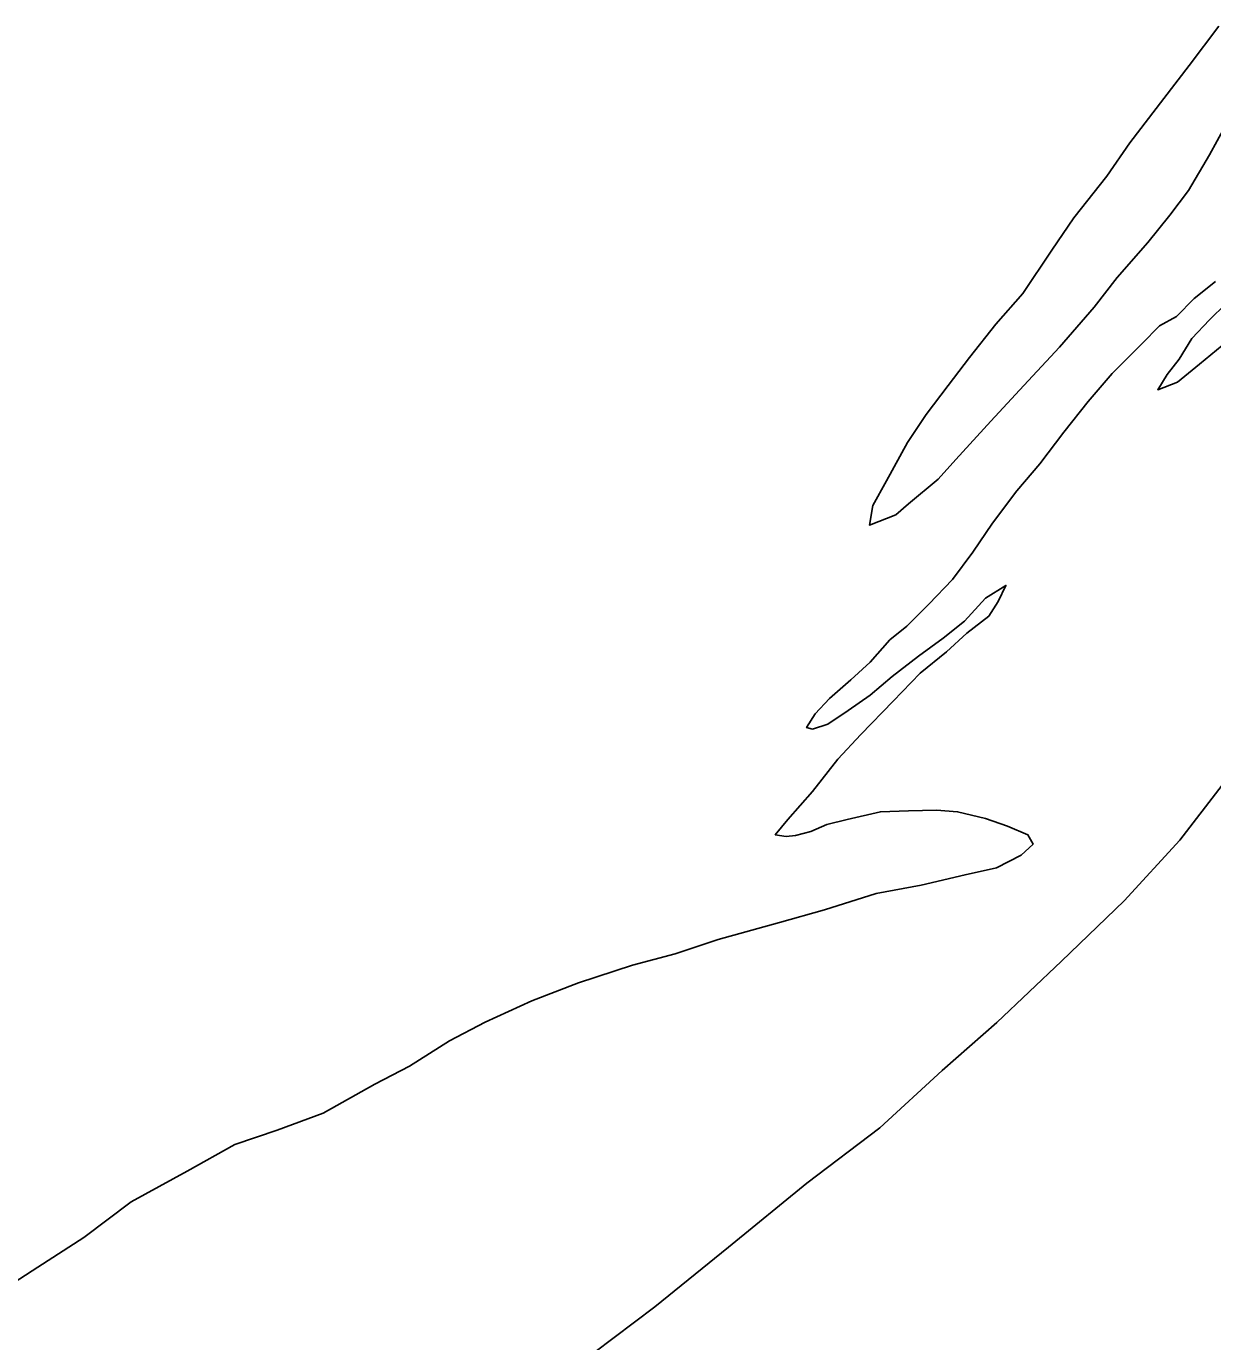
# Model space of a CAD drawing. Extents: x -939622 to -934245, y 1383184 to 1385301.
# Drawn here: x -936279.779 to -936275.595, y 1384623.244 to 1384627.882 of the extents above; entities that cross this region are included whole.
import ezdxf

# ---------------------------------------------------------------- set-up
doc = ezdxf.new("R2010")
doc.units = 0
doc.layers.add('Level 2', color=7, linetype='Continuous')
doc.layers.add('Level 9', color=7, linetype='Continuous')

msp = doc.modelspace()

# ---------------------------------------------------------------- linework, layer by layer
at = {"layer": 'Level 2'}
for points in [[(-936275.5621, 1384625.2067), (-936275.7111, 1384625.0127), (-936275.9078, 1384624.7986), (-936276.1286, 1384624.5857), (-936276.3568, 1384624.3697), (-936276.5496, 1384624.2007), (-936276.769, 1384623.9983), (-936277.026, 1384623.8029), (-936277.3021, 1384623.5773)], [(-936275.5621, 1384625.2067), (-936275.7111, 1384625.0127), (-936275.9078, 1384624.7986), (-936276.1286, 1384624.5857), (-936276.3568, 1384624.3697), (-936276.5496, 1384624.2007), (-936276.769, 1384623.9983), (-936277.026, 1384623.8029), (-936277.3021, 1384623.5773)], [(-936277.3021, 1384623.5773), (-936277.5618, 1384623.367), (-936277.7772, 1384623.2052), (-936277.9645, 1384623.0692), (-936278.1905, 1384622.9193), (-936278.4328, 1384622.7512), (-936278.6247, 1384622.6242), (-936278.897, 1384622.4557), (-936279.0873, 1384622.3272), (-936279.3031, 1384622.1924), (-936279.4891, 1384622.076), (-936279.7106, 1384621.9291), (-936279.8683, 1384621.8251), (-936280.0393, 1384621.7134), (-936280.2414, 1384621.5653), (-936280.4467, 1384621.4291), (-936280.6474, 1384621.2945), (-936280.7993, 1384621.2116), (-936280.8724, 1384621.1776)], [(-936277.3021, 1384623.5773), (-936277.5618, 1384623.367), (-936277.7772, 1384623.2052), (-936277.9645, 1384623.0692), (-936278.1905, 1384622.9193), (-936278.4328, 1384622.7512), (-936278.6247, 1384622.6242), (-936278.897, 1384622.4557), (-936279.0873, 1384622.3272), (-936279.3031, 1384622.1924), (-936279.4891, 1384622.076), (-936279.7106, 1384621.9291), (-936279.8683, 1384621.8251), (-936280.0393, 1384621.7134), (-936280.2414, 1384621.5653), (-936280.4467, 1384621.4291), (-936280.6474, 1384621.2945), (-936280.7993, 1384621.2116), (-936280.8724, 1384621.1776)]]:
    msp.add_lwpolyline(points, dxfattribs=at)
at = {"layer": 'Level 9'}
for points in [[(-936275.5521, 1384627.5275), (-936275.6059, 1384627.4285), (-936275.6807, 1384627.3025), (-936275.7466, 1384627.2155), (-936275.8244, 1384627.1195), (-936275.9321, 1384626.9964), (-936276.0129, 1384626.8914), (-936276.1355, 1384626.7504), (-936276.2612, 1384626.6154), (-936276.3779, 1384626.4893), (-936276.5005, 1384626.3543), (-936276.5633, 1384626.2853), (-936276.6681, 1384626.1983), (-936276.7129, 1384626.1593), (-936276.8057, 1384626.1232), (-936276.7937, 1384626.1923), (-936276.7458, 1384626.2793), (-936276.671, 1384626.4143), (-936276.6052, 1384626.5133), (-936276.5274, 1384626.6153), (-936276.4526, 1384626.7143), (-936276.3598, 1384626.8314), (-936276.2641, 1384626.9394), (-936276.1624, 1384627.0924), (-936276.0846, 1384627.2064), (-936275.9679, 1384627.3535), (-936275.8871, 1384627.4705), (-936275.7674, 1384627.6265), (-936275.6776, 1384627.7435), (-936275.5729, 1384627.8816)], [(-936275.5521, 1384627.5275), (-936275.6059, 1384627.4285), (-936275.6807, 1384627.3025), (-936275.7466, 1384627.2155), (-936275.8244, 1384627.1195), (-936275.9321, 1384626.9964), (-936276.0129, 1384626.8914), (-936276.1355, 1384626.7504), (-936276.2612, 1384626.6154), (-936276.3779, 1384626.4893), (-936276.5005, 1384626.3543), (-936276.5633, 1384626.2853), (-936276.6681, 1384626.1983), (-936276.7129, 1384626.1593), (-936276.8057, 1384626.1232), (-936276.7937, 1384626.1923), (-936276.7458, 1384626.2793), (-936276.671, 1384626.4143), (-936276.6052, 1384626.5133), (-936276.5274, 1384626.6153), (-936276.4526, 1384626.7143), (-936276.3598, 1384626.8314), (-936276.2641, 1384626.9394), (-936276.1624, 1384627.0924), (-936276.0846, 1384627.2064), (-936275.9679, 1384627.3535), (-936275.8871, 1384627.4705), (-936275.7674, 1384627.6265), (-936275.6776, 1384627.7435), (-936275.5729, 1384627.8816)], [(-936277.0062, 1384625.4032), (-936277.0272, 1384625.4092), (-936276.9972, 1384625.4572), (-936276.9464, 1384625.5112), (-936276.8716, 1384625.5772), (-936276.8028, 1384625.6402), (-936276.734, 1384625.7182), (-936276.6741, 1384625.7662), (-936276.5964, 1384625.8442), (-936276.5126, 1384625.9313), (-936276.4408, 1384626.0273), (-936276.372, 1384626.1293), (-936276.2852, 1384626.2433), (-936276.2044, 1384626.3393), (-936276.1206, 1384626.4504), (-936276.0339, 1384626.5584), (-936275.9501, 1384626.6574), (-936275.8454, 1384626.7624), (-936275.7826, 1384626.8254), (-936275.7227, 1384626.8584), (-936275.6599, 1384626.9215), (-936275.5851, 1384626.9815)], [(-936277.0062, 1384625.4032), (-936277.0272, 1384625.4092), (-936276.9972, 1384625.4572), (-936276.9464, 1384625.5112), (-936276.8716, 1384625.5772), (-936276.8028, 1384625.6402), (-936276.734, 1384625.7182), (-936276.6741, 1384625.7662), (-936276.5964, 1384625.8442), (-936276.5126, 1384625.9313), (-936276.4408, 1384626.0273), (-936276.372, 1384626.1293), (-936276.2852, 1384626.2433), (-936276.2044, 1384626.3393), (-936276.1206, 1384626.4504), (-936276.0339, 1384626.5584), (-936275.9501, 1384626.6574), (-936275.8454, 1384626.7624), (-936275.7826, 1384626.8254), (-936275.7227, 1384626.8584), (-936275.6599, 1384626.9215), (-936275.5851, 1384626.9815)], [(-936275.5492, 1384626.9035), (-936275.6061, 1384626.8464), (-936275.6689, 1384626.7804), (-936275.7138, 1384626.7084), (-936275.7557, 1384626.6544), (-936275.7886, 1384626.6004), (-936275.7198, 1384626.6274), (-936275.642, 1384626.6904), (-936275.5612, 1384626.7564)], [(-936275.5492, 1384626.9035), (-936275.6061, 1384626.8464), (-936275.6689, 1384626.7804), (-936275.7138, 1384626.7084), (-936275.7557, 1384626.6544), (-936275.7886, 1384626.6004), (-936275.7198, 1384626.6274), (-936275.642, 1384626.6904), (-936275.5612, 1384626.7564)], [(-936279.929, 1384623.3836), (-936279.7375, 1384623.5067), (-936279.576, 1384623.6117), (-936279.4084, 1384623.7377), (-936279.211, 1384623.8458), (-936279.0435, 1384623.9388), (-936278.8939, 1384623.9898), (-936278.7324, 1384624.0498), (-936278.5499, 1384624.1519), (-936278.4273, 1384624.2149), (-936278.2867, 1384624.3049), (-936278.161, 1384624.3709), (-936277.9965, 1384624.446), (-936277.832, 1384624.509), (-936277.6405, 1384624.572), (-936277.491, 1384624.611), (-936277.3384, 1384624.662), (-936277.1231, 1384624.7221), (-936276.9645, 1384624.7671), (-936276.782, 1384624.8241), (-936276.6235, 1384624.8541), (-936276.468, 1384624.8902), (-936276.3573, 1384624.9142), (-936276.2705, 1384624.9592), (-936276.2287, 1384624.9982), (-936276.2466, 1384625.0312), (-936276.3184, 1384625.0612), (-936276.3961, 1384625.0882), (-936276.4948, 1384625.1122), (-936276.5696, 1384625.1182), (-936276.6683, 1384625.1152), (-936276.767, 1384625.1122), (-936276.8837, 1384625.0851), (-936276.9555, 1384625.0671), (-936277.0123, 1384625.0431), (-936277.0661, 1384625.0281), (-936277.099, 1384625.0251), (-936277.1379, 1384625.0311), (-936277.0931, 1384625.0851), (-936277.0063, 1384625.1841), (-936276.9165, 1384625.2982), (-936276.8358, 1384625.3852), (-936276.7221, 1384625.5022), (-936276.6263, 1384625.6012), (-936276.5336, 1384625.6762), (-936276.4618, 1384625.7422), (-936276.384, 1384625.8023), (-936276.3511, 1384625.8533), (-936276.3242, 1384625.9103), (-936276.396, 1384625.8653), (-936276.4707, 1384625.7843), (-936276.5455, 1384625.7242), (-936276.6323, 1384625.6612), (-936276.725, 1384625.5892), (-936276.8028, 1384625.5232), (-936276.8806, 1384625.4692), (-936276.9524, 1384625.4212), (-936277.0062, 1384625.4032)], [(-936279.929, 1384623.3836), (-936279.7375, 1384623.5067), (-936279.576, 1384623.6117), (-936279.4084, 1384623.7377), (-936279.211, 1384623.8458), (-936279.0435, 1384623.9388), (-936278.8939, 1384623.9898), (-936278.7324, 1384624.0498), (-936278.5499, 1384624.1519), (-936278.4273, 1384624.2149), (-936278.2867, 1384624.3049), (-936278.161, 1384624.3709), (-936277.9965, 1384624.446), (-936277.832, 1384624.509), (-936277.6405, 1384624.572), (-936277.491, 1384624.611), (-936277.3384, 1384624.662), (-936277.1231, 1384624.7221), (-936276.9645, 1384624.7671), (-936276.782, 1384624.8241), (-936276.6235, 1384624.8541), (-936276.468, 1384624.8902), (-936276.3573, 1384624.9142), (-936276.2705, 1384624.9592), (-936276.2287, 1384624.9982), (-936276.2466, 1384625.0312), (-936276.3184, 1384625.0612), (-936276.3961, 1384625.0882), (-936276.4948, 1384625.1122), (-936276.5696, 1384625.1182), (-936276.6683, 1384625.1152), (-936276.767, 1384625.1122), (-936276.8837, 1384625.0851), (-936276.9555, 1384625.0671), (-936277.0123, 1384625.0431), (-936277.0661, 1384625.0281), (-936277.099, 1384625.0251), (-936277.1379, 1384625.0311), (-936277.0931, 1384625.0851), (-936277.0063, 1384625.1841), (-936276.9165, 1384625.2982), (-936276.8358, 1384625.3852), (-936276.7221, 1384625.5022), (-936276.6263, 1384625.6012), (-936276.5336, 1384625.6762), (-936276.4618, 1384625.7422), (-936276.384, 1384625.8023), (-936276.3511, 1384625.8533), (-936276.3242, 1384625.9103), (-936276.396, 1384625.8653), (-936276.4707, 1384625.7843), (-936276.5455, 1384625.7242), (-936276.6323, 1384625.6612), (-936276.725, 1384625.5892), (-936276.8028, 1384625.5232), (-936276.8806, 1384625.4692), (-936276.9524, 1384625.4212), (-936277.0062, 1384625.4032)]]:
    msp.add_lwpolyline(points, dxfattribs=at)

doc.saveas('drawing.dxf')
